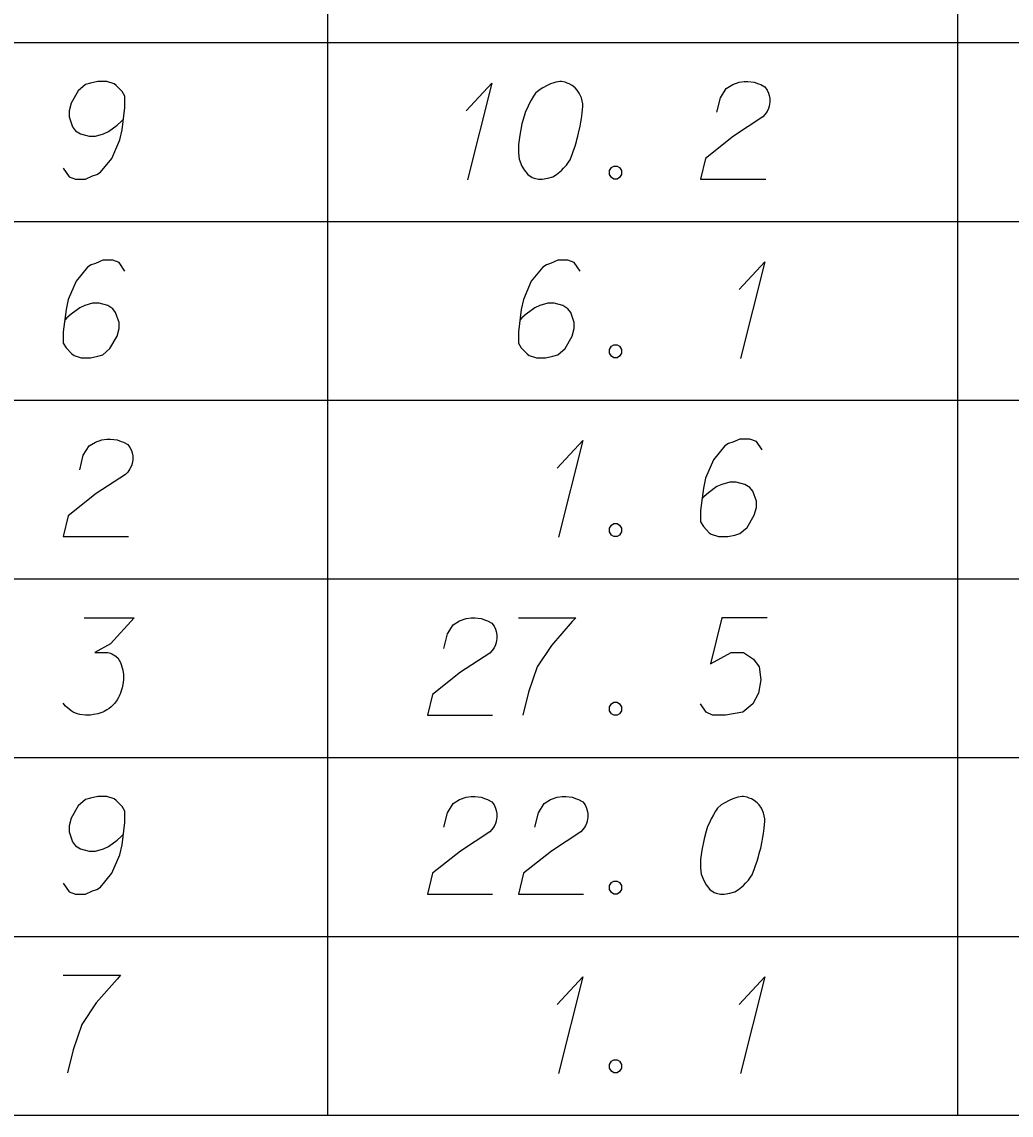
# Model space of a CAD drawing. Extents: x 2074207 to 2076812, y 516372 to 523312.
# Drawn here: x 2076573.1 to 2076621.8, y 518488.7 to 518542.6 of the extents above; entities that cross this region are included whole.
import ezdxf

# ---------------------------------------------------------------- set-up
doc = ezdxf.new("R2010")
doc.units = 0
for name, color, linetype in [('Prop DirtTable_ Soil Test Results - Outline (Major)', 7, 'Continuous'), ('Prop DirtTable_ Soil Test Results - Outline (Minor)', 7, 'Continuous'), ('Prop DirtTable_ Soil Test Results - Tx (Sample Data)', 7, 'Continuous')]:
    doc.layers.add(name, color=color, linetype=linetype)

msp = doc.modelspace()

# ---------------------------------------------------------------- linework, layer by layer
at = {"layer": 'Prop DirtTable_ Soil Test Results - Outline (Major)'}
msp.add_line((2076260.609, 518488.732), (2076811.903, 518488.732), dxfattribs=at)
at = {"layer": 'Prop DirtTable_ Soil Test Results - Outline (Minor)'}
for p, q in [((2076588.114, 518550.332), (2076588.114, 518541.532)), ((2076619.134, 518541.532), (2076619.134, 518550.332)), ((2076260.609, 518541.532), (2076811.903, 518541.532)), ((2076260.609, 518541.532), (2076811.903, 518541.532)), ((2076588.114, 518541.532), (2076588.114, 518532.732)), ((2076619.134, 518532.732), (2076619.134, 518541.532)), ((2076260.609, 518532.732), (2076811.903, 518532.732)), ((2076260.609, 518532.732), (2076811.903, 518532.732)), ((2076588.114, 518532.732), (2076588.114, 518523.932)), ((2076619.134, 518523.932), (2076619.134, 518532.732)), ((2076260.609, 518523.932), (2076811.903, 518523.932)), ((2076260.609, 518523.932), (2076811.903, 518523.932)), ((2076588.114, 518523.932), (2076588.114, 518515.132)), ((2076619.134, 518515.132), (2076619.134, 518523.932)), ((2076260.609, 518515.132), (2076811.903, 518515.132)), ((2076260.609, 518515.132), (2076811.903, 518515.132)), ((2076588.114, 518515.132), (2076588.114, 518506.332)), ((2076619.134, 518506.332), (2076619.134, 518515.132)), ((2076260.609, 518506.332), (2076811.903, 518506.332)), ((2076260.609, 518506.332), (2076811.903, 518506.332)), ((2076588.114, 518506.332), (2076588.114, 518497.532)), ((2076619.134, 518497.532), (2076619.134, 518506.332)), ((2076260.609, 518497.532), (2076811.903, 518497.532)), ((2076260.609, 518497.532), (2076811.903, 518497.532)), ((2076588.114, 518497.532), (2076588.114, 518488.732)), ((2076619.134, 518488.732), (2076619.134, 518497.532)), ((2076260.609, 518488.732), (2076811.903, 518488.732))]:
    msp.add_line(p, q, dxfattribs=at)
at = {"layer": 'Prop DirtTable_ Soil Test Results - Tx (Sample Data)'}
for points in [[(2076575.116, 518535.345), (2076575.398, 518534.929), (2076575.715, 518534.816), (2076576.209, 518534.816), (2076576.562, 518534.967), (2076576.774, 518535.042), (2076576.95, 518535.156), (2076577.514, 518535.836), (2076577.902, 518536.743), (2076578.008, 518537.234), (2076578.149, 518538.331), (2076578.149, 518538.897), (2076578.008, 518539.124), (2076577.726, 518539.427), (2076577.62, 518539.502), (2076577.267, 518539.616), (2076576.809, 518539.616), (2076576.456, 518539.54), (2076576.209, 518539.464), (2076575.856, 518539.162), (2076575.504, 518538.557), (2076575.398, 518538.179), (2076575.398, 518537.877), (2076575.574, 518537.386), (2076575.715, 518537.197), (2076575.962, 518537.045), (2076576.386, 518536.932), (2076576.703, 518536.932), (2076577.091, 518537.045), (2076577.338, 518537.159), (2076577.761, 518537.461), (2076577.973, 518537.65), (2076578.079, 518537.764)], [(2076594.94, 518538.179), (2076596.21, 518539.54), (2076595.011, 518534.778)], [(2076599.632, 518539.616), (2076599.562, 518539.616), (2076599.35, 518539.578), (2076599.209, 518539.54), (2076599.103, 518539.502), (2076598.927, 518539.427), (2076598.715, 518539.313), (2076598.539, 518539.2), (2076598.362, 518539.049), (2076598.256, 518538.897), (2076598.151, 518538.708), (2076598.045, 518538.519), (2076597.939, 518538.293), (2076597.868, 518538.142), (2076597.798, 518537.915), (2076597.692, 518537.537), (2076597.586, 518536.97), (2076597.516, 518536.516), (2076597.516, 518536.101), (2076597.551, 518535.798), (2076597.692, 518535.458), (2076597.798, 518535.269), (2076597.974, 518535.042), (2076598.186, 518534.891), (2076598.292, 518534.853), (2076598.503, 518534.816), (2076598.68, 518534.816), (2076598.962, 518534.853), (2076599.209, 518534.929), (2076599.385, 518535.042), (2076599.632, 518535.231), (2076599.738, 518535.345), (2076599.879, 518535.496), (2076599.985, 518535.647), (2076600.055, 518535.76), (2076600.126, 518535.949), (2076600.161, 518536.025), (2076600.232, 518536.214), (2076600.302, 518536.441), (2076600.373, 518536.668), (2076600.408, 518536.819), (2076600.443, 518536.932), (2076600.479, 518537.083), (2076600.549, 518537.423), (2076600.585, 518537.612), (2076600.62, 518537.801), (2076600.655, 518538.066), (2076600.69, 518538.406), (2076600.69, 518538.519), (2076600.655, 518538.671), (2076600.62, 518538.822), (2076600.514, 518539.049), (2076600.408, 518539.2), (2076600.302, 518539.313), (2076600.161, 518539.427), (2076600.02, 518539.502), (2076599.914, 518539.54), (2076599.809, 518539.578), (2076599.632, 518539.616)], [(2076607.287, 518538.104), (2076607.463, 518538.822), (2076607.746, 518539.275), (2076608.063, 518539.464), (2076608.38, 518539.578), (2076608.627, 518539.616), (2076608.804, 518539.616), (2076609.121, 518539.578), (2076609.333, 518539.502), (2076609.439, 518539.464), (2076609.65, 518539.351), (2076609.756, 518539.2), (2076609.827, 518539.049), (2076609.862, 518538.935), (2076609.897, 518538.784), (2076609.897, 518538.595), (2076609.862, 518538.406), (2076609.827, 518538.293), (2076609.756, 518538.142), (2076609.65, 518537.99), (2076609.545, 518537.877), (2076608.098, 518536.932), (2076606.723, 518535.836), (2076606.476, 518534.816), (2076609.686, 518534.816)], [(2076602.207, 518535.458), (2076602.384, 518535.458), (2076602.489, 518535.382), (2076602.595, 518535.231), (2076602.595, 518535.042), (2076602.489, 518534.891), (2076602.384, 518534.816), (2076602.207, 518534.816), (2076602.101, 518534.891), (2076601.996, 518535.042), (2076601.996, 518535.231), (2076602.101, 518535.382), (2076602.207, 518535.458)], [(2076578.149, 518530.286), (2076577.867, 518530.702), (2076577.55, 518530.816), (2076577.056, 518530.816), (2076576.703, 518530.664), (2076576.491, 518530.589), (2076576.315, 518530.475), (2076575.751, 518529.795), (2076575.363, 518528.888), (2076575.257, 518528.397), (2076575.116, 518527.301), (2076575.116, 518526.734), (2076575.257, 518526.507), (2076575.539, 518526.205), (2076575.645, 518526.129), (2076575.998, 518526.016), (2076576.456, 518526.016), (2076576.809, 518526.091), (2076577.056, 518526.167), (2076577.409, 518526.469), (2076577.761, 518527.074), (2076577.867, 518527.452), (2076577.867, 518527.754), (2076577.691, 518528.245), (2076577.55, 518528.434), (2076577.303, 518528.586), (2076576.879, 518528.699), (2076576.562, 518528.699), (2076576.174, 518528.586), (2076575.927, 518528.472), (2076575.504, 518528.17), (2076575.292, 518527.981), (2076575.186, 518527.868)], [(2076600.549, 518530.286), (2076600.267, 518530.702), (2076599.95, 518530.816), (2076599.456, 518530.816), (2076599.103, 518530.664), (2076598.891, 518530.589), (2076598.715, 518530.475), (2076598.151, 518529.795), (2076597.763, 518528.888), (2076597.657, 518528.397), (2076597.516, 518527.301), (2076597.516, 518526.734), (2076597.657, 518526.507), (2076597.939, 518526.205), (2076598.045, 518526.129), (2076598.398, 518526.016), (2076598.856, 518526.016), (2076599.209, 518526.091), (2076599.456, 518526.167), (2076599.809, 518526.469), (2076600.161, 518527.074), (2076600.267, 518527.452), (2076600.267, 518527.754), (2076600.091, 518528.245), (2076599.95, 518528.434), (2076599.703, 518528.586), (2076599.279, 518528.699), (2076598.962, 518528.699), (2076598.574, 518528.586), (2076598.327, 518528.472), (2076597.904, 518528.17), (2076597.692, 518527.981), (2076597.586, 518527.868)], [(2076608.38, 518529.379), (2076609.65, 518530.74), (2076608.451, 518525.978)], [(2076602.207, 518526.658), (2076602.384, 518526.658), (2076602.489, 518526.582), (2076602.595, 518526.431), (2076602.595, 518526.242), (2076602.489, 518526.091), (2076602.384, 518526.016), (2076602.207, 518526.016), (2076602.101, 518526.091), (2076601.996, 518526.242), (2076601.996, 518526.431), (2076602.101, 518526.582), (2076602.207, 518526.658)], [(2076575.927, 518520.504), (2076576.103, 518521.222), (2076576.386, 518521.675), (2076576.703, 518521.864), (2076577.02, 518521.978), (2076577.267, 518522.016), (2076577.444, 518522.016), (2076577.761, 518521.978), (2076577.973, 518521.902), (2076578.079, 518521.864), (2076578.29, 518521.751), (2076578.396, 518521.6), (2076578.467, 518521.449), (2076578.502, 518521.335), (2076578.537, 518521.184), (2076578.537, 518520.995), (2076578.502, 518520.806), (2076578.467, 518520.693), (2076578.396, 518520.542), (2076578.29, 518520.39), (2076578.185, 518520.277), (2076576.738, 518519.332), (2076575.363, 518518.236), (2076575.116, 518517.216), (2076578.326, 518517.216)], [(2076599.42, 518520.579), (2076600.69, 518521.94), (2076599.491, 518517.178)], [(2076609.509, 518521.486), (2076609.227, 518521.902), (2076608.91, 518522.016), (2076608.416, 518522.016), (2076608.063, 518521.864), (2076607.851, 518521.789), (2076607.675, 518521.675), (2076607.111, 518520.995), (2076606.723, 518520.088), (2076606.617, 518519.597), (2076606.476, 518518.501), (2076606.476, 518517.934), (2076606.617, 518517.707), (2076606.899, 518517.405), (2076607.005, 518517.329), (2076607.358, 518517.216), (2076607.816, 518517.216), (2076608.169, 518517.291), (2076608.416, 518517.367), (2076608.769, 518517.669), (2076609.121, 518518.274), (2076609.227, 518518.652), (2076609.227, 518518.954), (2076609.051, 518519.445), (2076608.91, 518519.634), (2076608.663, 518519.786), (2076608.239, 518519.899), (2076607.922, 518519.899), (2076607.534, 518519.786), (2076607.287, 518519.672), (2076606.864, 518519.37), (2076606.652, 518519.181), (2076606.546, 518519.068)], [(2076602.207, 518517.858), (2076602.384, 518517.858), (2076602.489, 518517.782), (2076602.595, 518517.631), (2076602.595, 518517.442), (2076602.489, 518517.291), (2076602.384, 518517.216), (2076602.207, 518517.216), (2076602.101, 518517.291), (2076601.996, 518517.442), (2076601.996, 518517.631), (2076602.101, 518517.782), (2076602.207, 518517.858)], [(2076576.139, 518513.216), (2076578.608, 518513.216), (2076577.444, 518511.931), (2076576.668, 518511.515), (2076577.303, 518511.515), (2076577.444, 518511.477), (2076577.514, 518511.439), (2076577.585, 518511.401), (2076577.655, 518511.364), (2076577.797, 518511.25), (2076577.867, 518511.137), (2076577.938, 518511.023), (2076577.973, 518510.91), (2076578.043, 518510.645), (2076578.079, 518510.419), (2076578.079, 518510.305), (2076578.079, 518510.154), (2076578.043, 518509.927), (2076578.008, 518509.776), (2076577.973, 518509.625), (2076577.938, 518509.512), (2076577.902, 518509.436), (2076577.867, 518509.36), (2076577.832, 518509.285), (2076577.761, 518509.171), (2076577.655, 518509.02), (2076577.55, 518508.907), (2076577.479, 518508.831), (2076577.373, 518508.756), (2076577.267, 518508.68), (2076577.126, 518508.605), (2076577.056, 518508.567), (2076576.809, 518508.491), (2076576.597, 518508.453), (2076576.456, 518508.416), (2076576.209, 518508.416), (2076575.927, 518508.453), (2076575.821, 518508.491), (2076575.715, 518508.529), (2076575.609, 518508.567), (2076575.504, 518508.642), (2076575.398, 518508.718), (2076575.221, 518508.869), (2076575.116, 518509.02)], [(2076593.847, 518511.704), (2076594.023, 518512.422), (2076594.306, 518512.875), (2076594.623, 518513.064), (2076594.94, 518513.178), (2076595.187, 518513.216), (2076595.364, 518513.216), (2076595.681, 518513.178), (2076595.893, 518513.102), (2076595.999, 518513.064), (2076596.21, 518512.951), (2076596.316, 518512.8), (2076596.387, 518512.649), (2076596.422, 518512.535), (2076596.457, 518512.384), (2076596.457, 518512.195), (2076596.422, 518512.006), (2076596.387, 518511.893), (2076596.316, 518511.742), (2076596.21, 518511.59), (2076596.105, 518511.477), (2076594.658, 518510.532), (2076593.283, 518509.436), (2076593.036, 518508.416), (2076596.246, 518508.416)], [(2076597.516, 518513.216), (2076600.338, 518513.216), (2076600.161, 518513.027), (2076599.138, 518511.855), (2076598.433, 518510.797), (2076598.009, 518509.549), (2076597.727, 518508.416)], [(2076609.756, 518513.216), (2076607.534, 518513.216), (2076606.969, 518510.948), (2076607.992, 518511.515), (2076608.592, 518511.515), (2076609.086, 518511.175), (2076609.368, 518510.797), (2076609.439, 518510.154), (2076609.333, 518509.512), (2076609.051, 518508.982), (2076608.557, 518508.567), (2076607.71, 518508.416), (2076607.075, 518508.416), (2076606.758, 518508.567), (2076606.476, 518508.982)], [(2076602.207, 518509.058), (2076602.384, 518509.058), (2076602.489, 518508.982), (2076602.595, 518508.831), (2076602.595, 518508.642), (2076602.489, 518508.491), (2076602.384, 518508.416), (2076602.207, 518508.416), (2076602.101, 518508.491), (2076601.996, 518508.642), (2076601.996, 518508.831), (2076602.101, 518508.982), (2076602.207, 518509.058)], [(2076575.116, 518500.145), (2076575.398, 518499.729), (2076575.715, 518499.616), (2076576.209, 518499.616), (2076576.562, 518499.767), (2076576.774, 518499.842), (2076576.95, 518499.956), (2076577.514, 518500.636), (2076577.902, 518501.543), (2076578.008, 518502.034), (2076578.149, 518503.131), (2076578.149, 518503.697), (2076578.008, 518503.924), (2076577.726, 518504.227), (2076577.62, 518504.302), (2076577.267, 518504.416), (2076576.809, 518504.416), (2076576.456, 518504.34), (2076576.209, 518504.264), (2076575.856, 518503.962), (2076575.504, 518503.357), (2076575.398, 518502.979), (2076575.398, 518502.677), (2076575.574, 518502.186), (2076575.715, 518501.997), (2076575.962, 518501.845), (2076576.386, 518501.732), (2076576.703, 518501.732), (2076577.091, 518501.845), (2076577.338, 518501.959), (2076577.761, 518502.261), (2076577.973, 518502.45), (2076578.079, 518502.564)], [(2076593.847, 518502.904), (2076594.023, 518503.622), (2076594.306, 518504.075), (2076594.623, 518504.264), (2076594.94, 518504.378), (2076595.187, 518504.416), (2076595.364, 518504.416), (2076595.681, 518504.378), (2076595.893, 518504.302), (2076595.999, 518504.264), (2076596.21, 518504.151), (2076596.316, 518504), (2076596.387, 518503.849), (2076596.422, 518503.735), (2076596.457, 518503.584), (2076596.457, 518503.395), (2076596.422, 518503.206), (2076596.387, 518503.093), (2076596.316, 518502.942), (2076596.21, 518502.79), (2076596.105, 518502.677), (2076594.658, 518501.732), (2076593.283, 518500.636), (2076593.036, 518499.616), (2076596.246, 518499.616)], [(2076598.327, 518502.904), (2076598.503, 518503.622), (2076598.786, 518504.075), (2076599.103, 518504.264), (2076599.42, 518504.378), (2076599.667, 518504.416), (2076599.844, 518504.416), (2076600.161, 518504.378), (2076600.373, 518504.302), (2076600.479, 518504.264), (2076600.69, 518504.151), (2076600.796, 518504), (2076600.867, 518503.849), (2076600.902, 518503.735), (2076600.937, 518503.584), (2076600.937, 518503.395), (2076600.902, 518503.206), (2076600.867, 518503.093), (2076600.796, 518502.942), (2076600.69, 518502.79), (2076600.585, 518502.677), (2076599.138, 518501.732), (2076597.763, 518500.636), (2076597.516, 518499.616), (2076600.726, 518499.616)], [(2076608.592, 518504.416), (2076608.522, 518504.416), (2076608.31, 518504.378), (2076608.169, 518504.34), (2076608.063, 518504.302), (2076607.887, 518504.227), (2076607.675, 518504.113), (2076607.499, 518504), (2076607.322, 518503.849), (2076607.216, 518503.697), (2076607.111, 518503.508), (2076607.005, 518503.319), (2076606.899, 518503.093), (2076606.828, 518502.942), (2076606.758, 518502.715), (2076606.652, 518502.337), (2076606.546, 518501.77), (2076606.476, 518501.316), (2076606.476, 518500.901), (2076606.511, 518500.598), (2076606.652, 518500.258), (2076606.758, 518500.069), (2076606.934, 518499.842), (2076607.146, 518499.691), (2076607.252, 518499.653), (2076607.463, 518499.616), (2076607.64, 518499.616), (2076607.922, 518499.653), (2076608.169, 518499.729), (2076608.345, 518499.842), (2076608.592, 518500.031), (2076608.698, 518500.145), (2076608.839, 518500.296), (2076608.945, 518500.447), (2076609.015, 518500.56), (2076609.086, 518500.749), (2076609.121, 518500.825), (2076609.192, 518501.014), (2076609.262, 518501.241), (2076609.333, 518501.468), (2076609.368, 518501.619), (2076609.403, 518501.732), (2076609.439, 518501.883), (2076609.509, 518502.223), (2076609.545, 518502.412), (2076609.58, 518502.601), (2076609.615, 518502.866), (2076609.65, 518503.206), (2076609.65, 518503.319), (2076609.615, 518503.471), (2076609.58, 518503.622), (2076609.474, 518503.849), (2076609.368, 518504), (2076609.262, 518504.113), (2076609.121, 518504.227), (2076608.98, 518504.302), (2076608.874, 518504.34), (2076608.769, 518504.378), (2076608.592, 518504.416)], [(2076602.207, 518500.258), (2076602.384, 518500.258), (2076602.489, 518500.182), (2076602.595, 518500.031), (2076602.595, 518499.842), (2076602.489, 518499.691), (2076602.384, 518499.616), (2076602.207, 518499.616), (2076602.101, 518499.691), (2076601.996, 518499.842), (2076601.996, 518500.031), (2076602.101, 518500.182), (2076602.207, 518500.258)], [(2076575.116, 518495.616), (2076577.938, 518495.616), (2076577.761, 518495.427), (2076576.738, 518494.255), (2076576.033, 518493.197), (2076575.609, 518491.949), (2076575.327, 518490.816)], [(2076599.42, 518494.179), (2076600.69, 518495.54), (2076599.491, 518490.778)], [(2076608.38, 518494.179), (2076609.65, 518495.54), (2076608.451, 518490.778)], [(2076602.207, 518491.458), (2076602.384, 518491.458), (2076602.489, 518491.382), (2076602.595, 518491.231), (2076602.595, 518491.042), (2076602.489, 518490.891), (2076602.384, 518490.816), (2076602.207, 518490.816), (2076602.101, 518490.891), (2076601.996, 518491.042), (2076601.996, 518491.231), (2076602.101, 518491.382), (2076602.207, 518491.458)]]:
    msp.add_lwpolyline(points, dxfattribs=at)

doc.saveas('drawing.dxf')
